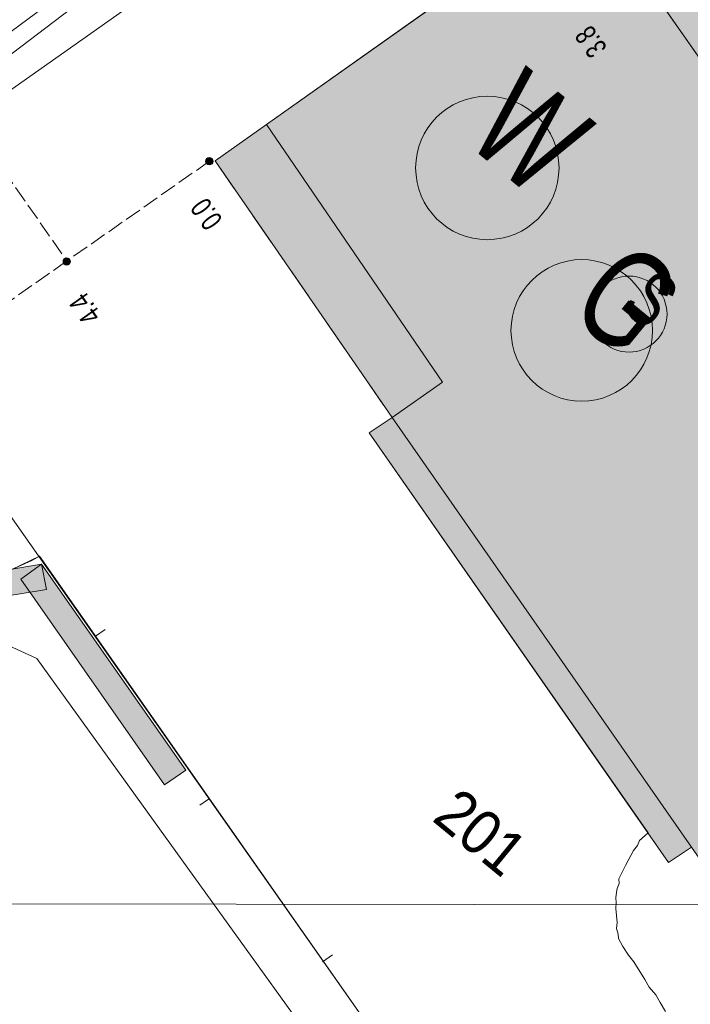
# Model space of a CAD drawing. Header units: metres. Extents: x -740 to 758, y -633 to 854.
# Tile 687 of 1056: x 180 to 197, y -126 to -101. Entities that reach past the tile are written whole.
import ezdxf

# ---------------------------------------------------------------- set-up
doc = ezdxf.new("R2010")
doc.units = ezdxf.units.M
doc.header["$MEASUREMENT"] = 0
doc.linetypes.add('416_125', pattern=[0.5408, 0.416, -0.1248])
doc.linetypes.add('832_832', pattern=[1.664, 0.832, -0.832])
for name, color, linetype in [('Gas.LOVION', 7, 'Continuous'), ('Gis.LOVION', 7, 'Continuous'), ('Grundkarte.LOVION', 7, 'Continuous'), ('Grundkarte_Text.LOVION', 7, 'Continuous'), ('Strom.LOVION', 7, 'Continuous'), ('StromBemass.LOVION', 7, 'Continuous'), ('ViewBounds.LOVION', 7, 'Continuous'), ('Wasser.LOVION', 7, 'Continuous')]:
    doc.layers.add(name, color=color, linetype=linetype)
doc.styles.add('ERSTELLTER_STIL_1', font='arial.ttf')

msp = doc.modelspace()

# ---------------------------------------------------------------- hatches: boundary and pattern name
at = {"layer": 'Gis.LOVION', "linetype": 'Continuous', "lineweight": 18}
for points in [[(170.62, -109.616), (171.661, -111.495), (173.541, -113.794), (175.24, -115.297), (178.485, -115.837), (181.161, -115.398), (181.039, -114.76), (178.48, -115.188), (175.55, -114.691), (174.028, -113.332), (172.202, -111.132), (171.18, -109.296)], [(180.515, -115.136), (184.14, -120.324), (184.681, -119.961), (181.039, -114.76)]]:
    msp.add_hatch(color=254, dxfattribs=at).paths.add_polyline_path(points)
at = {"layer": 'Grundkarte.LOVION', "linetype": 'Continuous', "lineweight": 18}
for color, points in [(254, [(196.961, -99.253), (195.514, -97.148), (194.639, -96.968), (192.455, -98.511), (192.913, -99.264), (194.822, -97.925), (199.356, -104.398), (200.22, -103.87)]), (254, [(196.961, -99.253), (195.514, -97.148), (194.639, -96.968), (192.455, -98.511), (192.913, -99.264), (194.822, -97.925), (199.356, -104.398), (200.22, -103.87)]), (9, [(211.479, -121.685), (194.822, -97.925), (186.722, -103.653), (185.423, -104.578), (189.899, -111.056), (189.315, -111.439), (196.878, -122.285), (197.461, -121.903), (201.964, -128.349), (203.294, -127.451)])]:
    msp.add_hatch(color=color, dxfattribs=at).paths.add_polyline_path(points)
at = {"layer": 'StromBemass.LOVION', "linetype": 'Continuous', "lineweight": 13}
for points in [[(185.351, -104.643), (185.358, -104.634), (185.364, -104.624), (185.368, -104.613), (185.371, -104.601), (185.372, -104.589), (185.372, -104.577), (185.371, -104.566), (185.368, -104.554), (185.363, -104.543), (185.358, -104.533), (185.351, -104.523), (185.343, -104.515), (185.333, -104.507), (185.323, -104.501), (185.313, -104.496), (185.301, -104.492), (185.29, -104.49), (185.278, -104.489), (185.266, -104.49), (185.255, -104.493), (185.243, -104.496), (185.233, -104.501), (185.223, -104.508), (185.214, -104.515), (185.206, -104.524), (185.199, -104.533), (185.193, -104.544), (185.189, -104.555), (185.186, -104.566), (185.184, -104.578), (185.184, -104.59), (185.186, -104.602), (185.189, -104.613), (185.193, -104.624), (185.199, -104.634), (185.206, -104.644), (185.214, -104.653), (185.223, -104.66), (185.233, -104.666), (185.244, -104.671), (185.255, -104.675), (185.267, -104.677), (185.279, -104.678), (185.29, -104.677), (185.302, -104.675), (185.313, -104.671), (185.324, -104.666), (185.334, -104.66), (185.343, -104.652)], [(181.748, -107.176), (181.755, -107.167), (181.761, -107.156), (181.765, -107.145), (181.768, -107.134), (181.769, -107.122), (181.769, -107.11), (181.768, -107.098), (181.765, -107.087), (181.76, -107.076), (181.755, -107.066), (181.748, -107.056), (181.739, -107.047), (181.73, -107.04), (181.72, -107.034), (181.709, -107.029), (181.698, -107.025), (181.687, -107.023), (181.675, -107.022), (181.663, -107.023), (181.651, -107.025), (181.64, -107.029), (181.629, -107.034), (181.619, -107.04), (181.61, -107.048), (181.602, -107.056), (181.595, -107.066), (181.589, -107.076), (181.585, -107.088), (181.582, -107.099), (181.581, -107.111), (181.581, -107.123), (181.582, -107.134), (181.585, -107.146), (181.59, -107.157), (181.595, -107.167), (181.602, -107.177), (181.611, -107.185), (181.62, -107.193), (181.63, -107.199), (181.641, -107.204), (181.652, -107.208), (181.663, -107.21), (181.675, -107.211), (181.687, -107.21), (181.699, -107.208), (181.71, -107.204), (181.721, -107.199), (181.731, -107.193), (181.74, -107.185)]]:
    msp.add_hatch(color=7, dxfattribs=at).paths.add_polyline_path(points)

# ---------------------------------------------------------------- linework, layer by layer
at = {"layer": 'Gas.LOVION', "color": 5, "linetype": 'Continuous', "lineweight": 18}
msp.add_circle((194.685, -108.855), 1.787, dxfattribs=at)
at = {"layer": 'Gis.LOVION', "color": 7, "linetype": 'Continuous', "lineweight": 13}
for points in [[(170.62, -109.616), (171.18, -109.296), (172.202, -111.132), (174.028, -113.332), (175.55, -114.691), (178.48, -115.188), (181.039, -114.76), (181.161, -115.398), (178.485, -115.837), (175.24, -115.297), (173.541, -113.794), (171.661, -111.495)], [(180.515, -115.136), (181.039, -114.76), (184.681, -119.961), (184.14, -120.324)]]:
    msp.add_lwpolyline(points, close=True, dxfattribs=at)
at = {"layer": 'Grundkarte.LOVION', "color": 8, "linetype": 'Continuous', "lineweight": 18}
for points in [[(306.193, -14.24), (209.538, -82.181), (194.801, -92.578), (192.336, -94.267), (175.192, -106.347), (166.201, -112.634), (130.053, -138.011), (129.607, -138.291)], [(306.193, -14.24), (209.538, -82.181), (194.801, -92.578), (192.336, -94.267), (175.192, -106.347), (166.201, -112.634), (130.053, -138.011), (129.607, -138.291)], [(189.44, -126.618), (180.99, -114.558), (180.284, -114.893)], [(182.648, -116.406), (182.399, -116.578)], [(185.033, -120.842), (185.282, -120.67)], [(188.388, -124.623), (188.139, -124.795)]]:
    msp.add_lwpolyline(points, dxfattribs=at)
at = {"layer": 'Grundkarte.LOVION', "color": 253, "linetype": 'Continuous', "lineweight": 18}
msp.add_lwpolyline([(229.741, -147.948), (197.986, -165.358), (196.735, -163.145), (196.412, -162.556), (195.074, -160.057), (190.937, -152.511), (185.824, -143.139), (183.672, -139.27), (193.904, -132.98), (189.44, -126.618), (175.192, -106.347), (192.336, -94.267), (196.581, -95.064), (215.611, -122.227), (230.725, -143.803)], close=True, dxfattribs=at)
for points in [[(175.192, -106.347), (192.336, -94.267)], [(192.526, -99.539), (186.722, -103.653), (185.423, -104.578), (189.899, -111.056), (189.315, -111.439), (196.362, -121.538), (196.145, -121.736), (196.098, -121.859), (195.992, -121.988), (195.792, -122.362), (195.719, -122.517), (195.619, -122.704), (195.63, -122.821), (195.583, -122.944), (195.562, -123.034), (195.547, -123.184), (195.559, -123.301), (195.544, -123.45), (195.578, -123.801), (195.563, -123.951), (195.607, -124.094), (195.618, -124.211), (195.726, -124.408), (195.866, -124.63), (196, -124.795), (196.28, -125.24), (196.388, -125.436), (196.555, -125.627), (196.663, -125.823), (196.803, -126.046)], [(129.607, -138.291), (130.053, -138.011), (166.201, -112.634), (175.192, -106.347), (189.44, -126.618), (193.904, -132.98), (183.672, -139.27), (177.227, -143.181), (173.429, -145.444), (169.663, -147.734), (165.785, -150.093), (161.96, -152.388), (158.109, -154.715), (154.284, -157.01), (153.165, -157.652)], [(148.888, -124.79), (166.201, -112.634), (169.892, -110.175), (173.44, -115.03), (174.41, -115.881), (175.72, -116.581), (177.56, -116.962), (179.05, -116.787), (179.897, -116.675), (180.917, -117.136), (192.817, -133.647)], [(189.44, -126.618), (180.99, -114.558), (180.794, -114.666), (180.284, -114.893)]]:
    msp.add_lwpolyline(points, dxfattribs=at)
at = {"layer": 'Grundkarte.LOVION', "color": 8, "linetype": 'Continuous', "lineweight": 18}
for points in [[(196.002, -135.996), (193.904, -132.98), (189.44, -126.618), (175.192, -106.347), (192.336, -94.267), (196.581, -95.064), (215.611, -122.227)], [(211.479, -121.685), (203.294, -127.451), (201.964, -128.349), (197.461, -121.903), (196.878, -122.285), (189.315, -111.439), (189.899, -111.056), (185.423, -104.578), (186.722, -103.653), (194.822, -97.925)], [(166.201, -112.634), (175.192, -106.347), (189.44, -126.618), (180.179, -133.169)]]:
    msp.add_lwpolyline(points, close=True, dxfattribs=at)
at = {"layer": 'Grundkarte.LOVION', "color": 251, "linetype": 'Continuous', "lineweight": 13}
for points in [[(196.961, -99.253), (200.22, -103.87), (199.356, -104.398), (194.822, -97.925), (192.913, -99.264), (192.455, -98.511), (194.639, -96.968), (195.514, -97.148)], [(196.961, -99.253), (200.22, -103.87), (199.356, -104.398), (194.822, -97.925), (192.913, -99.264), (192.455, -98.511), (194.639, -96.968), (195.514, -97.148)], [(191.171, -110.164), (189.899, -111.056), (185.423, -104.578), (186.722, -103.653)], [(197.461, -121.903), (196.878, -122.285), (189.315, -111.439), (189.899, -111.056)]]:
    msp.add_lwpolyline(points, close=True, dxfattribs=at)
at = {"layer": 'Grundkarte.LOVION', "color": 8, "linetype": '832_832', "lineweight": 18}
msp.add_lwpolyline([(185.423, -104.578), (189.899, -111.056)], dxfattribs=at)
at = {"layer": 'Strom.LOVION', "color": 1, "linetype": 'Continuous', "lineweight": 18}
msp.add_lwpolyline([(115.789, -98.071), (116.995, -102.401), (122.841, -121.233), (132.792, -134.743), (143.218, -127.561), (155.069, -118.481), (163.128, -113.097), (165.009, -111.924), (170.586, -108.511), (178.52, -102.593), (190.442, -93.787), (193.354, -91.98), (195.905, -90.874), (204.872, -84.485), (205.72, -83.944), (206.392, -83.257), (206.925, -82.511), (207.825, -81.285), (209.395, -79.964), (214.762, -76.513), (217.193, -74.931), (222.22, -71.173), (225.498, -75.833)], dxfattribs=at)
at = {"layer": 'Strom.LOVION', "color": 150, "linetype": 'Continuous', "lineweight": 18}
msp.add_lwpolyline([(165.152, -112.176), (170.959, -108.844), (178.823, -102.977), (190.585, -94.039)], dxfattribs=at)
at = {"layer": 'Strom.LOVION', "color": 1, "linetype": 'Continuous', "lineweight": 18}
msp.add_circle((195.88, -108.443), 0.96, dxfattribs=at)
at = {"layer": 'StromBemass.LOVION', "color": 7, "linetype": '416_125', "lineweight": 13}
for points in [[(178.52, -102.593), (181.68, -107.102)], [(185.29, -104.576), (181.68, -107.102), (173.643, -112.72), (170.668, -108.444)]]:
    msp.add_lwpolyline(points, dxfattribs=at)
at = {"layer": 'StromBemass.LOVION', "color": 7, "linetype": 'Continuous', "lineweight": 13}
for centre, radius in [((185.278, -104.584), 0.0942), ((181.675, -107.116), 0.0944)]:
    msp.add_circle(centre, radius, dxfattribs=at)
at = {"layer": 'ViewBounds.LOVION', "color": 1, "linetype": 'Continuous', "lineweight": 18}
msp.add_lwpolyline([(528.379, 238.399), (527.852, -123.837), (-505.561, -122.336), (-505.035, 239.901)], close=True, dxfattribs=at)
at = {"layer": 'Wasser.LOVION', "color": 94, "linetype": 'Continuous', "lineweight": 18}
msp.add_circle((192.3, -104.754), 1.811, dxfattribs=at)

# ---------------------------------------------------------------- texts
at = {"layer": 'Gas.LOVION', "color": 5, "linetype": 'Continuous', "lineweight": 18, "attachment_point": 7, "style": 'ERSTELLTER_STIL_1'}
for s, insert, char_height, rotation in [('{\\A1;\\W0.72102x;150 ND ST KA (1977)}', (196.53, -90.73), 1.42278, 305.2983), ('{\\A1;\\W0.71560x;G}', (194.268, -108.433), 2.48985, 320.5841)]:
    msp.add_mtext(s, dxfattribs=dict(at, insert=insert, char_height=char_height, rotation=rotation))
at = {"layer": 'Grundkarte_Text.LOVION', "color": 7, "linetype": 'Continuous', "lineweight": 13, "insert": (190.864, -121.225), "char_height": 1.12434, "attachment_point": 7, "rotation": 320.5841, "style": 'ERSTELLTER_STIL_1'}
msp.add_mtext('{\\A1;\\W0.89448x;201}', dxfattribs=at)
at = {"layer": 'Strom.LOVION', "color": 1, "linetype": 'Continuous', "lineweight": 18, "insert": (195.642, -108.316), "char_height": 1.3744, "attachment_point": 7, "rotation": 320.5839, "style": 'ERSTELLTER_STIL_1'}
msp.add_mtext('{\\A1;\\W0.71559x;S}', dxfattribs=at)
at = {"layer": 'StromBemass.LOVION', "color": 7, "linetype": 'Continuous', "lineweight": 13, "char_height": 0.53356, "attachment_point": 7, "rotation": 125.2405, "style": 'ERSTELLTER_STIL_1'}
for s, insert in [('{\\A1;\\W0.71558x;3.8}', (195.352, -101.716)), ('{\\A1;\\W0.71554x;0.0}', (185.639, -106.064)), ('{\\A1;\\W0.71558x;4.4}', (182.566, -108.463))]:
    msp.add_mtext(s, dxfattribs=dict(at, insert=insert))
at = {"layer": 'Wasser.LOVION', "color": 94, "linetype": 'Continuous', "lineweight": 18, "insert": (191.68, -104.071), "char_height": 2.48983, "attachment_point": 7, "rotation": 320.5838, "style": 'ERSTELLTER_STIL_1'}
msp.add_mtext('{\\A1;\\W0.71562x;W}', dxfattribs=at)

doc.saveas('drawing.dxf')
